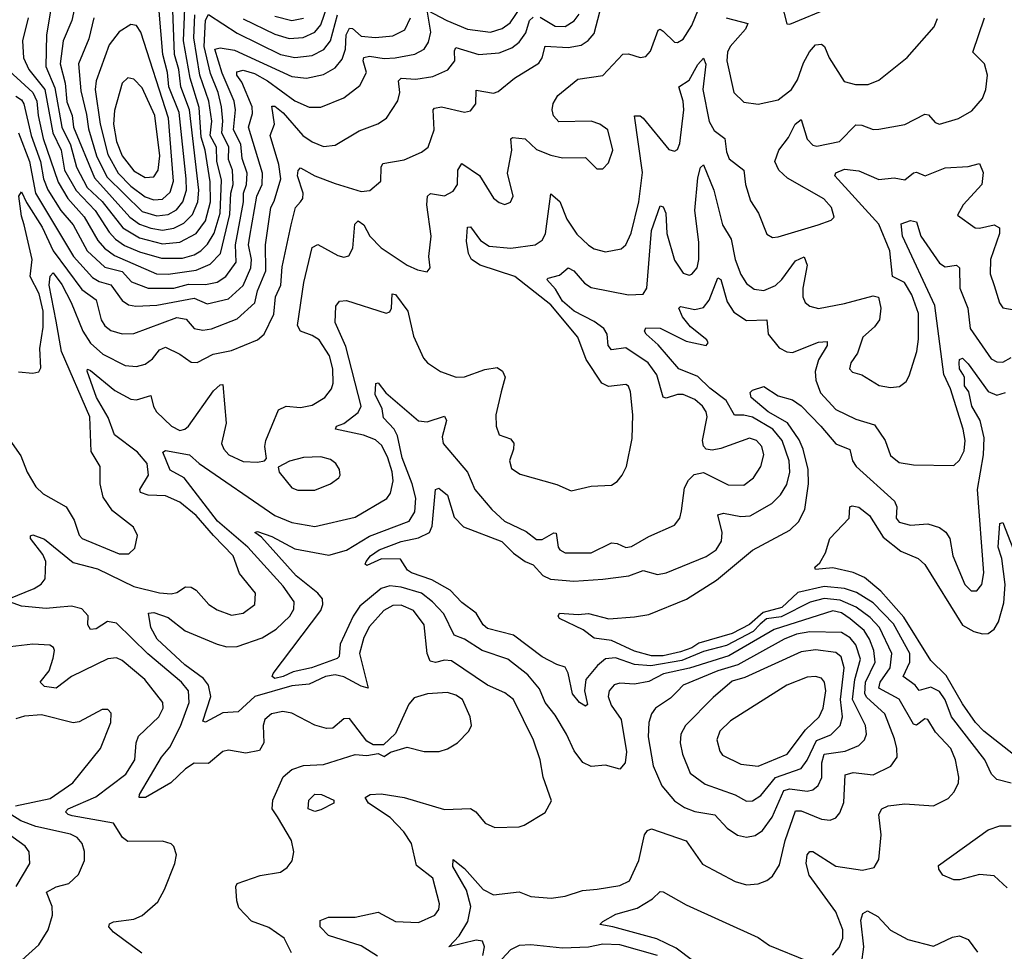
# Model space of a CAD drawing. Extents: x 1550320 to 1685906, y 509093 to 640511.
# Tile 453 of 532: x 1675829 to 1679251, y 584920 to 588158. Entities that reach past the tile are written whole.
import ezdxf

# ---------------------------------------------------------------- set-up
doc = ezdxf.new("R2010")
doc.units = 0

msp = doc.modelspace()

# ---------------------------------------------------------------- linework, layer by layer
at = {"layer": '0CON20XD'}
for points in [[(1676325, 587426.9), (1676365, 587433.2), (1676399.1, 587450.9), (1676428.9, 587481.1), (1676447.7, 587525), (1676451.7, 587565), (1676418.4, 587845), (1676389, 587925), (1676381.4, 587985), (1676367.1, 588037.1), (1676355.1, 588345.1)], [(1676605, 588160.8), (1676715, 588108), (1676765, 588092.1), (1676814.3, 588095.7), (1676854.2, 588115), (1676875, 588140), (1676925, 588286.7)], [(1675951.7, 588285), (1675922.5, 588105), (1675919.6, 587995), (1675951.3, 587921.3), (1675974.9, 587785), (1676005, 587723.3), (1676026.3, 587645), (1676063.7, 587575), (1676115.6, 587525.6), (1676186.8, 587435), (1676245, 587399.8), (1676325, 587378.5), (1676385.7, 587384.3), (1676442.3, 587415), (1676475, 587459.4), (1676491.8, 587525), (1676490.5, 587595), (1676473.2, 587705), (1676459.2, 587749.2), (1676452.9, 587852.9), (1676421.7, 587955), (1676398.3, 588085), (1676404.9, 588255.1)], [(1676032.2, 588257.8), (1676009.6, 588155), (1675980.2, 588085), (1675969, 588005), (1675987.1, 587937.1), (1675992.7, 587872.7), (1676011, 587825), (1676015.9, 587785), (1676088.5, 587608.5), (1676211.2, 587471.2), (1676245, 587447.7), (1676285, 587433.5), (1676325, 587426.9)], [(1676305, 587476.1), (1676345, 587481.4), (1676373.3, 587496.7), (1676396.3, 587525), (1676408.4, 587565), (1676407.9, 587605), (1676383, 587835), (1676347.3, 587925), (1676342.9, 587975), (1676326.7, 588036.7), (1676305.5, 588285)], [(1675825, 587764.7), (1675863.1, 587665), (1675884.2, 587555), (1676015.3, 587335.3), (1676082.3, 587262.3), (1676105, 587247.6), (1676146, 587236), (1676185, 587181.4), (1676207.4, 587167.4), (1676232.1, 587162.1), (1676305, 587165.2), (1676435, 587190.6), (1676480.5, 587170.5), (1676555, 587187.8), (1676605, 587234.2), (1676632.4, 587295), (1676634.6, 587325), (1676624.2, 587375), (1676628.1, 587405), (1676653.2, 587545), (1676671.2, 587585), (1676673.1, 587625), (1676623.4, 587785), (1676638.4, 587831.6), (1676637.1, 587855), (1676600.5, 587940.5), (1676583, 587965), (1676582.9, 587977.1), (1676605, 587983.1), (1676645, 587970.6), (1676690.2, 587945), (1676785, 587876.4), (1676835, 587853.6), (1676875, 587854), (1676955, 587885.9), (1677010.9, 587929.1), (1677034.2, 587975), (1677022.5, 588015), (1677025, 588026.2), (1677045, 588031.2), (1677095, 588023.1), (1677134.1, 588025.9), (1677201.9, 588038.1), (1677235, 588056), (1677249.9, 588080.1), (1677258, 588115), (1677245, 588190.8), (1677312.8, 588155), (1677385, 588125.2), (1677465.2, 588114.8), (1677505, 588127), (1677533, 588147), (1677585, 588223.7)], [(1675791.2, 586145), (1675879.2, 586180.8), (1675903.7, 586196.3), (1675916.8, 586215), (1675920, 586275), (1675909.2, 586299.2), (1675866.9, 586355), (1675866.2, 586363.8), (1675875, 586366.9), (1675915, 586352), (1676015, 586271.1), (1676099.3, 586249.3), (1676225, 586188.3), (1676314.7, 586165.3), (1676355, 586162.3), (1676375, 586167.5), (1676405, 586186.7), (1676425, 586185.6), (1676441.9, 586175), (1676485.6, 586125), (1676515, 586106.2), (1676565, 586088.2), (1676605, 586095.6), (1676645.7, 586125), (1676647.8, 586165), (1676592.5, 586232.5), (1676570.8, 586295), (1676502.9, 586365), (1676442.5, 586435), (1676385, 586481.1), (1676335, 586503.3), (1676275, 586504.8), (1676249.1, 586515), (1676246.7, 586525), (1676275.9, 586575), (1676272.1, 586615), (1676238, 586655), (1676157.8, 586715), (1676136.7, 586775), (1676095.4, 586845), (1676063.3, 586936.7), (1676065, 586943.3), (1676075, 586939.2), (1676159, 586869), (1676215, 586838.8), (1676235, 586836.4), (1676285, 586851.4), (1676293.7, 586813.7), (1676304.7, 586795), (1676356.9, 586745), (1676385, 586730.5), (1676403.1, 586735), (1676415, 586745.4), (1676502.1, 586867.9), (1676525, 586888.5), (1676535, 586890), (1676546.5, 586755), (1676530.5, 586685), (1676538.1, 586665), (1676555.4, 586645.4), (1676605, 586622.5), (1676655, 586620), (1676680, 586625), (1676686.7, 586633.3), (1676680.8, 586675), (1676684.3, 586695), (1676727.8, 586802.2), (1676755, 586814.6), (1676805, 586810), (1676845, 586818.5), (1676888.9, 586845), (1676912.3, 586875), (1676918, 586895), (1676916.7, 586945), (1676905, 586989.1), (1676869.3, 587045), (1676845, 587060.8), (1676804.8, 587074.8), (1676794.7, 587095), (1676816.3, 587245), (1676845, 587366.5), (1676865, 587376.2), (1676935, 587338.2), (1676955, 587332.9), (1676972.5, 587337.5), (1676986.4, 587363.6), (1676993, 587447), (1677005, 587459.1), (1677025, 587445.3), (1677045.9, 587405.9), (1677084.6, 587365), (1677175, 587304.6), (1677211.2, 587288.8), (1677245, 587282), (1677255.7, 587295), (1677251.1, 587335), (1677258.5, 587405), (1677243.9, 587515), (1677245.8, 587544.2), (1677256.2, 587553.8), (1677305, 587546), (1677335, 587561.5), (1677350.3, 587585), (1677351.9, 587635), (1677365, 587658.6), (1677426.8, 587616.8), (1677475, 587538), (1677495, 587522.5), (1677515, 587516.2), (1677535, 587523.3), (1677544, 587545), (1677523.6, 587625), (1677539.2, 587705), (1677535.7, 587744.3), (1677541.7, 587748.3), (1677585, 587744), (1677625, 587706.7), (1677675, 587686.9), (1677715, 587677.8), (1677795, 587678.8), (1677835, 587640), (1677855, 587640), (1677875, 587660), (1677890, 587705), (1677873.3, 587775), (1677845, 587794.6), (1677815, 587805.3), (1677702.7, 587802.7), (1677683.9, 587823.9), (1677679.1, 587845), (1677682.8, 587867.2), (1677699.5, 587895), (1677768.7, 587951.3), (1677855, 587964.5), (1677925, 588038.1), (1677945, 588039.5), (1677985, 588027.1), (1678005, 588030), (1678021.2, 588048.8), (1678048.2, 588121.8), (1678055, 588124.5), (1678065, 588117.7), (1678105, 588080), (1678115, 588078.5), (1678135, 588090), (1678165, 588138.2), (1678187.5, 588195)], [(1675795, 586696), (1675832.5, 586642.5), (1675854.8, 586584.8), (1675884.7, 586534.7), (1675910.5, 586510.5), (1675990, 586465), (1676018.2, 586418.2), (1676035, 586366), (1676045.6, 586355), (1676175, 586301.5), (1676208.5, 586301.5), (1676229.1, 586320.9), (1676237.8, 586365), (1676223.9, 586393.9), (1676150.8, 586450.8), (1676118.6, 586498.6), (1676108.5, 586545), (1676108.1, 586605), (1676077.1, 586657.1), (1676072.9, 586777.1), (1675973.7, 587005), (1675955, 587110.5), (1675931.8, 587235), (1675935, 587266.2), (1675945, 587278.5), (1675975, 587237.9), (1676007.5, 587175), (1676047.7, 587075), (1676075, 587033.3), (1676117.5, 586995), (1676195, 586955.8), (1676235, 586952.5), (1676265, 586960.7), (1676290.7, 586979.3), (1676315, 587010.8), (1676335, 587019.7), (1676385, 586995.3), (1676425, 586967.1), (1676445, 586966.9), (1676501.4, 586995), (1676565, 587008.6), (1676654.7, 587045.3), (1676678.5, 587065), (1676712.2, 587135), (1676718, 587195), (1676736, 587235), (1676741, 587299), (1676772, 587445), (1676787.8, 587505), (1676805, 587525.4), (1676813, 587537), (1676813.8, 587555), (1676794.5, 587615.5), (1676796.7, 587633.3), (1676805, 587643.1), (1676855, 587615.8), (1676925, 587589.1), (1677015, 587561.1), (1677046.2, 587563.8), (1677083.6, 587596.4), (1677084.6, 587645), (1677091.3, 587658.7), (1677165, 587670.6), (1677225, 587697.9), (1677248.5, 587715), (1677269.2, 587775), (1677265.3, 587844.7), (1677270, 587850), (1677295, 587854.8), (1677375, 587836.5), (1677395, 587841.1), (1677414.6, 587865), (1677415, 587913.1), (1677475, 587903.1), (1677491.9, 587908.1), (1677548.9, 587955), (1677633.2, 588006.8), (1677644.7, 588025), (1677655, 588066.4), (1677735, 588060.8), (1677780.1, 588069.9), (1677804.1, 588085.9), (1677825, 588110), (1677844.6, 588185.4)], [(1678475.8, 588215.8), (1678495, 588143.3), (1678505, 588142), (1678645, 588200.4)], [(1675764.1, 588005.9), (1675874.9, 587905), (1675888.1, 587875), (1675892.5, 587825), (1675910.1, 587745), (1675962.7, 587592.7), (1675996.1, 587536.1), (1676053, 587473), (1676100.4, 587390.4), (1676123.3, 587363.3), (1676158.3, 587338.3), (1676304.5, 587274.5), (1676345, 587273), (1676442.2, 587287.8), (1676491.3, 587308.7), (1676526.8, 587345), (1676559.6, 587480.4), (1676562.5, 587555), (1676571, 587585), (1676567.9, 587635), (1676555, 587672), (1676556.2, 587715), (1676531.8, 587765), (1676535.3, 587805.3), (1676530.5, 587855), (1676519, 587905), (1676491.5, 587971.5), (1676469.9, 588065), (1676474, 588156), (1676485, 588175.9), (1676585, 588111.6), (1676735, 588037), (1676785, 588026.5), (1676845, 588033.3), (1676885.4, 588054.6), (1676908.5, 588085), (1676933.3, 588175)], [(1675815, 587892), (1675835, 587879.6), (1675842.8, 587865), (1675869, 587755), (1675901.3, 587665), (1675911.9, 587605), (1675927, 587567), (1675972.1, 587495), (1676014.2, 587445), (1676062.9, 587355), (1676125, 587298), (1676185, 587283.2), (1676217.4, 587247.4), (1676275, 587224.6), (1676365, 587224.9), (1676415, 587238.8), (1676475, 587238.1), (1676514.9, 587245.1), (1676545.7, 587265), (1676580.8, 587315), (1676579.3, 587375), (1676588.2, 587425), (1676606.5, 587525), (1676606.5, 587555), (1676617.4, 587585), (1676619.1, 587625), (1676602, 587675), (1676596.9, 587725), (1676571.6, 587775), (1676579.2, 587845), (1676574.6, 587875), (1676532.4, 587972.4), (1676507.5, 588055), (1676525, 588060), (1676575, 588052.6), (1676775, 587960.8), (1676825.2, 587954.8), (1676885, 587967.3), (1676925, 587990.3), (1676949.7, 588020.3), (1676960.7, 588055), (1676962.9, 588105), (1676975, 588129.1), (1676985, 588127.7), (1677015, 588100.7), (1677065, 588096.6), (1677125, 588102), (1677166.8, 588123.2), (1677187, 588165)], [(1675825, 586934), (1675875, 586928.8), (1675895, 586933.8), (1675902.3, 586947.7), (1675898.9, 587015), (1675910.6, 587089.4), (1675909.9, 587145), (1675896, 587205), (1675865.5, 587265), (1675872.5, 587325), (1675844.5, 587445), (1675834.6, 587475), (1675825.3, 587544.7), (1675835, 587560), (1675852.3, 587522.3), (1675907.4, 587437.3), (1675944.7, 587355), (1676045, 587220.2), (1676095, 587184.1), (1676111.9, 587115), (1676124.2, 587094.2), (1676145, 587078.1), (1676185, 587066.2), (1676225, 587067.4), (1676375, 587122.5), (1676407.4, 587117.4), (1676435, 587084.1), (1676465, 587078.4), (1676495, 587084), (1676585, 587118), (1676646.4, 587173.6), (1676655.7, 587215), (1676683.7, 587285), (1676682.6, 587375), (1676701.9, 587505), (1676712.6, 587527.4), (1676736.4, 587605), (1676729.7, 587655), (1676699.5, 587755), (1676713.8, 587795), (1676705, 587857.8), (1676715, 587857.3), (1676745, 587834.8), (1676813, 587755), (1676845, 587733.1), (1676885, 587716.8), (1676925, 587722.1), (1677008.5, 587771.5), (1677073.5, 587796.5), (1677103.9, 587816.1), (1677143.5, 587876.5), (1677149.4, 587905), (1677145.4, 587945), (1677154.4, 587955), (1677205, 587951), (1677265, 587960), (1677316.3, 587983.7), (1677340.6, 588015), (1677339.8, 588050.2), (1677345, 588060.9), (1677425, 588036.7), (1677495, 588042.7), (1677539.5, 588060.5), (1677565, 588080.3), (1677587.5, 588112.5), (1677601.1, 588155), (1677613.5, 588166.5)], [(1675857.7, 588165), (1675838.7, 588085), (1675841.6, 588025), (1675860.8, 587985), (1675916.1, 587915), (1675943.9, 587765), (1675972.4, 587705), (1675984.8, 587634.8), (1676025, 587564.5), (1676090.8, 587495), (1676139.2, 587419.2), (1676161.6, 587395), (1676193.3, 587373.3), (1676245, 587350.9), (1676321.4, 587328.6), (1676395, 587329.3), (1676435, 587341), (1676458.6, 587355), (1676481.7, 587378.3), (1676505, 587416.2), (1676525.3, 587485), (1676529.7, 587599.7), (1676513.7, 587666.3), (1676513.1, 587715), (1676491.1, 587755), (1676496.4, 587805), (1676486.3, 587875), (1676454.9, 587965), (1676434.2, 588095), (1676437.9, 588175)], [(1676086.1, 588163.9), (1676068.7, 588091.3), (1676033, 588005), (1676041, 587911), (1676061.2, 587828.8), (1676068.2, 587778.2), (1676095.2, 587685.2), (1676132.1, 587612.1), (1676255, 587490.8), (1676305, 587476.1)], [(1677072.7, 584902.7), (1677015, 584938.9), (1676902.5, 584975), (1676872.9, 585005), (1676872.9, 585027.1), (1676901.5, 585038.5), (1676995, 585038.9), (1677075, 585055.6), (1677135, 585022.9), (1677215, 585019.4), (1677272, 585045), (1677285.8, 585065), (1677287.8, 585085), (1677265, 585174.2), (1677208.3, 585218.3), (1677190, 585295), (1677163.3, 585335), (1677116.7, 585385), (1677040.6, 585435), (1677030, 585455), (1677046.7, 585465), (1677085, 585466.7), (1677165, 585454.7), (1677305, 585412.9), (1677395, 585416.7), (1677414.6, 585404.6), (1677446, 585365), (1677480.6, 585350.6), (1677565, 585352.5), (1677581.7, 585358.3), (1677655, 585402.5), (1677677.3, 585442.7), (1677648.2, 585525), (1677637.1, 585585), (1677615, 585654.2), (1677545, 585795.4), (1677515, 585817.7), (1677455, 585845.3), (1677329.3, 585929.3), (1677305, 585931.6), (1677273.9, 585923.9), (1677255, 585928.7), (1677245.2, 585955), (1677234.2, 586055), (1677197.3, 586105), (1677155, 586123.5), (1677125, 586121.7), (1677094.7, 586105), (1677045, 586048.9), (1677025, 586011.1), (1677010.3, 585955), (1677040, 585835), (1677015, 585841), (1676955, 585874.4), (1676925, 585881.3), (1676891.5, 585875), (1676835, 585848.7), (1676775, 585842.3), (1676646.4, 585805), (1676587.7, 585752.3), (1676535, 585748.3), (1676475, 585716.2), (1676465, 585720), (1676492.9, 585805), (1676485.2, 585845), (1676467.6, 585867.6), (1676402.2, 585915), (1676306.6, 586005), (1676284.4, 586045), (1676276.7, 586095), (1676295, 586097.7), (1676345, 586080.3), (1676403.4, 586033.4), (1676515, 585987.1), (1676548.6, 585978.6), (1676585, 585979.3), (1676671, 586009), (1676720.1, 586039.9), (1676767.8, 586085), (1676781.5, 586108.5), (1676782.2, 586135), (1676745, 586188.7), (1676622.2, 586325), (1676515.9, 586415), (1676400, 586565), (1676352.3, 586592.3), (1676326, 586655), (1676335, 586660.6), (1676419.2, 586645), (1676452, 586615), (1676715, 586434.3), (1676775, 586410), (1676855, 586396.3), (1676995, 586428.8), (1677105, 586493.6), (1677117.6, 586512.4), (1677126.3, 586555), (1677123.1, 586586.9), (1677107.9, 586635), (1677087.5, 586677.5), (1677065, 586697.5), (1677023.8, 586713.8), (1676926.2, 586735), (1676930, 586745), (1676955, 586754.5), (1677005, 586792.7), (1677015.2, 586815), (1676961.7, 587021.7), (1676925.3, 587105), (1676927.6, 587162.4), (1676939.8, 587180.2), (1676965, 587181.8), (1677102.4, 587137.6), (1677115, 587142.9), (1677120.9, 587155), (1677123.8, 587205), (1677135, 587202.5), (1677177.5, 587145), (1677197.8, 587057.8), (1677231.7, 586981.7), (1677245.8, 586965), (1677290.8, 586935), (1677345.3, 586915.3), (1677375, 586916.9), (1677445, 586942.5), (1677488.5, 586948.5), (1677506.7, 586936.7), (1677516.4, 586915), (1677502.3, 586865), (1677483.8, 586785), (1677484.5, 586745), (1677494.6, 586714.6), (1677535, 586700.6), (1677546.1, 586686.1), (1677545.5, 586665), (1677530.5, 586625), (1677537.8, 586597.8), (1677568.6, 586578.6), (1677695, 586542.9), (1677745, 586520.8), (1677815, 586536.9), (1677885, 586540.6), (1677905, 586552.5), (1677922.9, 586575), (1677938.1, 586605), (1677957.6, 586702.4), (1677959.5, 586785), (1677951.9, 586865), (1677945, 586883.8), (1677935, 586890), (1677875, 586882.7), (1677852.2, 586895), (1677796.9, 586976.9), (1677768.2, 587055), (1677675, 587167), (1677549.7, 587265), (1677429.6, 587305), (1677398.4, 587325), (1677388.1, 587345), (1677381.7, 587388.3), (1677385, 587437.1), (1677395, 587438.1), (1677430, 587390), (1677460.8, 587370.8), (1677535.6, 587364.4), (1677620.8, 587375), (1677645, 587391.8), (1677656.2, 587413.8), (1677675, 587552.5), (1677706.3, 587526.3), (1677730.5, 587465), (1677765, 587412.3), (1677805, 587374.5), (1677825, 587361.1), (1677865, 587351.5), (1677918.7, 587361.3), (1677935, 587375.8), (1677953.5, 587416.5), (1677981, 587525), (1677992.9, 587627.1), (1677965.9, 587824.1), (1677985, 587824.4), (1677995, 587815.5), (1678085, 587707.3), (1678105, 587701.5), (1678115, 587707.1), (1678122.6, 587727.4), (1678136.7, 587845), (1678134.8, 587875), (1678119.6, 587925), (1678155, 587947.8), (1678185, 588002.5), (1678205, 588024.3), (1678213.7, 588003.6), (1678202.9, 587915), (1678225, 587804.4), (1678242.7, 587772.7), (1678279.6, 587745), (1678285, 587698.8), (1678295, 587674.4), (1678345.4, 587635.4), (1678350.7, 587585), (1678368.3, 587528.3), (1678396.5, 587485), (1678425, 587412), (1678445, 587400.6), (1678465, 587403.5), (1678604, 587445), (1678649.1, 587460.9), (1678658.8, 587471.2), (1678650.5, 587505), (1678623.6, 587535), (1678497.2, 587607.2), (1678466.6, 587635), (1678453.4, 587665), (1678466.6, 587705), (1678501.2, 587748.8), (1678523.3, 587795), (1678545, 587811.4), (1678565, 587743.3), (1678585, 587721.8), (1678598.9, 587718.9), (1678677.5, 587735), (1678735, 587792.5), (1678755, 587791.8), (1678795, 587776.2), (1678815, 587777.1), (1678905, 587793.3), (1678975, 587829.6), (1678987, 587827), (1679010.5, 587800.5), (1679025, 587795.4), (1679091.2, 587815), (1679138.3, 587841.7), (1679175, 587884), (1679186.9, 587915), (1679191.9, 587965), (1679181.4, 588005), (1679141.8, 588045), (1679181.5, 588165)], [(1676715, 588170.6), (1676775, 588155.2), (1676815, 588163.1)], [(1677637.1, 588167.1), (1677689.2, 588135), (1677725, 588134.3), (1677756, 588154), (1677772.8, 588177.2)], [(1678283.6, 588165), (1678359.1, 588145), (1678351.4, 588125), (1678298.3, 588065), (1678288.3, 588045), (1678285.9, 588015), (1678310.6, 587905), (1678345, 587871.9), (1678395.4, 587864.6), (1678465, 587879.5), (1678510.8, 587915), (1678531.4, 587948.6), (1678552.2, 588007.8), (1678573.5, 588046.5), (1678595, 588070.9), (1678615, 588072.5), (1678626, 588065), (1678642, 588025), (1678693.6, 587943.6), (1678733, 587933), (1678777.8, 587932.2), (1678815, 587948.1), (1678912.9, 588027.1), (1679007, 588133), (1679018.3, 588161.7)], [(1676295, 587531.4), (1676325, 587534.5), (1676351.8, 587558.2), (1676363.6, 587596.4), (1676346.2, 587816.2), (1676249.7, 588115), (1676235, 588138.1), (1676215, 588141.5), (1676174, 588116), (1676139.2, 588070.8), (1676094.9, 587945.1), (1676091.1, 587915), (1676108.4, 587795), (1676135, 587689.4), (1676171.4, 587625), (1676215, 587579.9), (1676265, 587542.3), (1676295, 587531.4)], [(1676265, 587609), (1676295, 587611.8), (1676309.5, 587635), (1676315.4, 587684.6), (1676298.6, 587825), (1676255, 587921.3), (1676225, 587951.8), (1676205, 587955.5), (1676185, 587937.5), (1676158.2, 587841.8), (1676155.1, 587795), (1676165.4, 587735), (1676184.9, 587684.9), (1676225, 587632.7), (1676265, 587609)], [(1677438.2, 584905), (1677443.8, 584935), (1677437.1, 584955), (1677415, 584959.1), (1677320, 584935), (1677356, 584974), (1677386.7, 585023.3), (1677396.6, 585075), (1677382, 585132), (1677334.2, 585215), (1677335, 585239.2), (1677375, 585207.5), (1677439.2, 585135), (1677475, 585115.8), (1677565, 585126.2), (1677605, 585110.5), (1677675.4, 585104.6), (1677725, 585111.5), (1677785, 585130.8), (1677835.3, 585135.3), (1677915, 585148), (1677947.8, 585165), (1677980.3, 585235), (1678000, 585325), (1678010.5, 585339.5), (1678025, 585345.5), (1678145, 585303.6), (1678202.2, 585222.2), (1678315, 585162.2), (1678355, 585150.6), (1678395, 585154.4), (1678425, 585165.7), (1678445, 585180.8), (1678469.4, 585220.6), (1678489.6, 585305), (1678525, 585408.2), (1678545, 585407.9), (1678615, 585378.8), (1678645, 585375.4), (1678665, 585383.3), (1678678.8, 585401.2), (1678692.4, 585437.6), (1678697.2, 585532.8), (1678725, 585541), (1678795, 585533.5), (1678856.2, 585563.8), (1678878.2, 585595), (1678877.6, 585625), (1678868.5, 585658.5), (1678835.6, 585745), (1678772.3, 585802.3), (1678766.2, 585815), (1678767.9, 585855), (1678802.4, 585925), (1678797.6, 585965), (1678782.4, 586005), (1678763.2, 586035), (1678714.4, 586075), (1678685, 586096.1), (1678655, 586103.3), (1678451.2, 586038.8), (1678293.5, 585946.5), (1678156.5, 585903.5), (1678066, 585884), (1678015, 585857.6), (1677965, 585848.3), (1677915, 585851.8), (1677895, 585846.2), (1677877.7, 585825), (1677874.2, 585805), (1677884.2, 585775), (1677919.5, 585725), (1677937.2, 585612.8), (1677933.1, 585575), (1677915, 585553.3), (1677865, 585566.7), (1677815, 585562.2), (1677786, 585576), (1677756.1, 585616.1), (1677729.6, 585675), (1677690.3, 585740.3), (1677655.3, 585785), (1677635, 585831.8), (1677595, 585880.9), (1677525, 585935.8), (1677435.8, 585965.8), (1677375, 586004.3), (1677339.1, 586019.1), (1677303.2, 586093.2), (1677263.9, 586135), (1677225, 586164.3), (1677154.1, 586185.9), (1677115, 586190), (1677085, 586181.4), (1677010.8, 586119.2), (1676987.5, 586085), (1676942.3, 585987.7), (1676938.9, 585945), (1676932.6, 585937.4), (1676842.7, 585905), (1676778.7, 585891.3), (1676745, 585874.6), (1676715, 585868.6), (1676706, 585875), (1676710, 585885), (1676875.1, 586104.9), (1676882.4, 586125), (1676880.7, 586145), (1676865.3, 586165), (1676789.7, 586225), (1676668.9, 586358.9), (1676646, 586375), (1676655, 586379.1), (1676705, 586361.9), (1676785, 586318.5), (1676902.7, 586297.3), (1676965, 586313.7), (1677045, 586362.6), (1677182.3, 586415), (1677202.4, 586447.6), (1677205.2, 586495), (1677193.1, 586545), (1677158.3, 586635), (1677142, 586712), (1677129.8, 586735), (1677093.7, 586773.7), (1677088.3, 586805), (1677063.7, 586855), (1677066.4, 586893.6), (1677075, 586895.6), (1677100.9, 586860.9), (1677215, 586763.3), (1677245, 586760.2), (1677305, 586780), (1677311.8, 586765), (1677297.6, 586707.6), (1677300, 586685), (1677384.7, 586584.7), (1677411.1, 586525), (1677469.6, 586455), (1677513.5, 586415), (1677589.2, 586379.1), (1677625, 586350.7), (1677645, 586351.3), (1677685, 586374.6), (1677693.4, 586373.4), (1677699.6, 586325), (1677705.6, 586315), (1677725, 586304.6), (1677815, 586304.8), (1677885, 586339.6), (1677905, 586337.5), (1677935, 586323.4), (1677955, 586326.6), (1678015, 586362), (1678105, 586401.4), (1678122.9, 586425), (1678128.8, 586451.2), (1678139.6, 586530.4), (1678153, 586557), (1678172.6, 586577.4), (1678205, 586584.5), (1678291.2, 586541.2), (1678345, 586540.6), (1678379.2, 586565), (1678404.6, 586605), (1678414.6, 586645), (1678408.2, 586675), (1678389.5, 586695), (1678365, 586704), (1678265, 586667.2), (1678235, 586661.2), (1678215, 586665.6), (1678205.4, 586675.4), (1678202.3, 586695), (1678217.7, 586777.7), (1678214.7, 586795), (1678201.8, 586815), (1678175, 586837.6), (1678135, 586854.7), (1678115, 586855.2), (1678075, 586842.9), (1678065, 586846.4), (1678043.4, 586923.4), (1678013.2, 586965), (1677935, 587017.5), (1677885, 587010.6), (1677873.6, 587025), (1677870.2, 587065), (1677858.9, 587085), (1677825, 587109.5), (1677755.2, 587145), (1677715, 587179.4), (1677690.8, 587220.8), (1677660.6, 587255), (1677665, 587260), (1677705, 587270.4), (1677735, 587295.5), (1677754.5, 587285), (1677791.7, 587241.7), (1677815, 587226.9), (1677945, 587201.1), (1677995.8, 587204.2), (1678007.8, 587225), (1678024.5, 587425), (1678055, 587510.6), (1678065, 587508.1), (1678074.1, 587485), (1678077.8, 587415), (1678105, 587322.2), (1678135, 587277.5), (1678155, 587270), (1678165, 587273.5), (1678182.7, 587295), (1678189.4, 587325), (1678189, 587385), (1678175.4, 587495), (1678185, 587608), (1678195, 587644), (1678205, 587654), (1678241.1, 587565), (1678271.6, 587445), (1678301.3, 587395), (1678314.8, 587325), (1678335, 587271.9), (1678355, 587240.5), (1678381.4, 587221.4), (1678415, 587216.8), (1678455, 587234.2), (1678477.9, 587255), (1678525, 587320), (1678555, 587333.3), (1678565.2, 587305), (1678550.2, 587225), (1678550.4, 587195), (1678558.1, 587175), (1678575, 587161.9), (1678605, 587154.5), (1678695, 587171.2), (1678795, 587198.5), (1678813.4, 587193.4), (1678822, 587155), (1678816.8, 587115), (1678799.4, 587090.6), (1678758.9, 587055), (1678740.9, 586999.1), (1678717.8, 586965), (1678712.2, 586945), (1678722.6, 586932.6), (1678755, 586923.1), (1678816.1, 586886.1), (1678855, 586880), (1678886.9, 586883.1), (1678909.6, 586900.4), (1678919.8, 586920.2), (1678946.2, 587005), (1678952.8, 587047.2), (1678952.7, 587137.3), (1678928.9, 587201.1), (1678903.6, 587245), (1678861.9, 587265), (1678852.6, 587355), (1678815, 587447.1), (1678662.2, 587615), (1678664.7, 587625.3), (1678695, 587638.2), (1678745, 587632.7), (1678815, 587602.7), (1678868.4, 587608.4), (1678905, 587601.9), (1678935, 587625.5), (1678945, 587627.5), (1678975.4, 587615.4), (1679045, 587643.2), (1679125, 587647.5), (1679165, 587658.6), (1679176.7, 587626.7), (1679172.4, 587585), (1679107.7, 587515), (1679088, 587478), (1679148.8, 587435), (1679165, 587433.3), (1679215, 587445.3), (1679233.6, 587435), (1679234.1, 587415), (1679202.3, 587325), (1679201.5, 587275), (1679215.8, 587234.2), (1679233.5, 587173.5), (1679245, 587156.9), (1679285, 587149.5)], [(1678653.3, 584906.7), (1678677, 584933), (1678689.8, 584965), (1678689.6, 584995), (1678665, 585057.1), (1678572.2, 585185), (1678562.2, 585225), (1678565, 585255.7), (1678575, 585266.5), (1678585, 585266.2), (1678665, 585215.7), (1678758.2, 585201.8), (1678798.9, 585211.1), (1678815, 585238.8), (1678823.2, 585325), (1678814.6, 585395.4), (1678825.4, 585414.6), (1678846.7, 585425), (1678905, 585432.3), (1679005, 585425.4), (1679055, 585450.4), (1679076.2, 585473.8), (1679091.8, 585505), (1679092.9, 585525), (1679080.5, 585585), (1679065.1, 585625.1), (1679011.2, 585681.2), (1678985, 585725.5), (1678975, 585727.3), (1678945, 585705.3), (1678935, 585708.8), (1678885, 585796.3), (1678815, 585834.1), (1678819.2, 585855), (1678854.3, 585905), (1678860.3, 585955), (1678817, 586045), (1678785, 586079.7), (1678736.2, 586116.2), (1678680.7, 586140.7), (1678625, 586146.3), (1678576.4, 586133.6), (1678475, 586082.1), (1678424.4, 586075), (1678402.7, 586057.3), (1678378, 586032), (1678285, 585982.5), (1678205, 585961.6), (1678129.5, 585930.5), (1678022.1, 585912.1), (1677965, 585916.6), (1677899.6, 585940.4), (1677865, 585936.7), (1677836.6, 585913.4), (1677796.7, 585865), (1677791.2, 585825), (1677802.3, 585777.7), (1677795, 585771.5), (1677774.5, 585784.5), (1677750, 585815), (1677735, 585886.7), (1677725, 585908), (1677695, 585916.9), (1677645, 585943.9), (1677545, 586019.1), (1677455, 586041.6), (1677439.6, 586055), (1677415, 586094.6), (1677365, 586132.5), (1677325, 586174.7), (1677261, 586211), (1677190.4, 586235), (1677177.1, 586245), (1677152.7, 586282.7), (1677085.8, 586284.2), (1677035, 586261.4), (1677030, 586265), (1677032.7, 586275), (1677048.5, 586295), (1677078.5, 586315), (1677155, 586343.8), (1677215, 586356.8), (1677252.8, 586375), (1677262.2, 586397.8), (1677273.3, 586525), (1677285, 586529.2), (1677315, 586505.3), (1677338.8, 586428.8), (1677370.7, 586395), (1677504.7, 586344.7), (1677545, 586304.1), (1677585, 586274.8), (1677612.7, 586262.7), (1677646.5, 586226.5), (1677673.8, 586213.8), (1677755, 586206.4), (1677855, 586213.7), (1677945.3, 586224.7), (1677995, 586243.4), (1678045, 586229.1), (1678075, 586235.8), (1678215, 586292.3), (1678248.7, 586315), (1678267.4, 586345), (1678270.5, 586375), (1678255, 586436.9), (1678275, 586443.3), (1678335, 586431.7), (1678367, 586433), (1678443.2, 586476.8), (1678473, 586507), (1678495, 586541.9), (1678504.8, 586585), (1678503.4, 586625), (1678479.1, 586695), (1678446.4, 586735), (1678375, 586776), (1678345, 586783.5), (1678313, 586783), (1678284.2, 586834.2), (1678227.1, 586877.1), (1678185, 586918.1), (1678120, 586945), (1678047.9, 587027.9), (1678006.5, 587065), (1678000.5, 587075), (1678005, 587086.7), (1678055, 587085.8), (1678145, 587040.5), (1678215, 587025.8), (1678221.9, 587035), (1678217.3, 587045), (1678160.4, 587090.4), (1678132.6, 587125), (1678119.4, 587155), (1678125, 587161.4), (1678175, 587150.8), (1678205, 587157.1), (1678225, 587182.7), (1678255, 587260.8), (1678265, 587254.4), (1678287.7, 587177.7), (1678311.2, 587141.2), (1678355, 587112), (1678425.3, 587115.3), (1678430, 587065), (1678467.8, 587017.8), (1678495, 587003.5), (1678515, 587001.4), (1678605, 587036.7), (1678635, 587040), (1678634.6, 587025), (1678604.5, 586975.5), (1678593, 586935), (1678595.2, 586905), (1678611.3, 586861.3), (1678665, 586803.4), (1678735, 586769.2), (1678799.5, 586749.5), (1678836.5, 586695), (1678855, 586642.9), (1678885, 586618.9), (1678935, 586610.4), (1679075, 586608.1), (1679095, 586627.1), (1679110.6, 586659.4), (1679114.3, 586695), (1679108, 586735), (1679063.5, 586875), (1679040.5, 586925), (1679009.7, 587165), (1678896.5, 587405), (1678892.1, 587447.9), (1678925, 587460.5), (1678945, 587455.7), (1678961.1, 587405), (1679025, 587311.4), (1679045, 587298.8), (1679084.6, 587304.6), (1679094.5, 587295), (1679096.4, 587225), (1679123.6, 587155), (1679131.6, 587085), (1679205, 586978.8), (1679225, 586968.9), (1679245, 586967.8), (1679275, 586983.5)], [(1679275, 585504.5), (1679225, 585517.5), (1679205.8, 585535.8), (1679182.5, 585585), (1679067.3, 585735), (1679045, 585794), (1679025, 585823.3), (1678995, 585838.1), (1678955, 585825.8), (1678940.6, 585845), (1678899.7, 585875), (1678922.3, 585925), (1678921.9, 585955), (1678865, 586058.1), (1678795, 586131.5), (1678737, 586167), (1678695, 586181.1), (1678625, 586187.9), (1678532.8, 586167.2), (1678476.9, 586115), (1678412.6, 586097.4), (1678365, 586056.2), (1678305, 586024.3), (1678189.6, 585990.4), (1678165, 585974.1), (1678125, 585960.4), (1678065, 585946.7), (1678025, 585947.2), (1677965, 585962.5), (1677885, 586000.5), (1677825, 586008.6), (1677787.1, 586037.1), (1677705, 586076.2), (1677700, 586085), (1677705, 586095.6), (1677769.5, 586090.5), (1677805, 586093.8), (1677875.7, 586075.7), (1677965, 586082.2), (1678015, 586090.6), (1678146.7, 586143.3), (1678250.4, 586209.6), (1678375, 586314.4), (1678505, 586383.5), (1678535, 586412.5), (1678557.5, 586455), (1678569.7, 586545), (1678569.1, 586595), (1678552, 586665), (1678537.3, 586697.3), (1678496.6, 586756.6), (1678430, 586795), (1678370.8, 586845), (1678367.5, 586862.5), (1678375, 586870), (1678415, 586883.3), (1678465, 586851.1), (1678515, 586836.1), (1678545, 586815.8), (1678612.9, 586745), (1678665, 586683.8), (1678714.3, 586664.3), (1678723.3, 586625), (1678735.9, 586605), (1678869.1, 586485), (1678876.9, 586465), (1678874.7, 586425), (1678885, 586411.2), (1678925, 586401.2), (1678985, 586406.2), (1679025, 586392.9), (1679047.2, 586377.2), (1679060.9, 586355), (1679072, 586295), (1679113.1, 586195), (1679135, 586172.5), (1679155, 586173.1), (1679172.5, 586195), (1679179.4, 586235), (1679157.6, 586525), (1679177.9, 586645), (1679180.8, 586705), (1679167.3, 586765), (1679138.3, 586815), (1679127.9, 586865), (1679112.7, 586885), (1679112, 586915), (1679106, 586926), (1679095.3, 586945), (1679094.3, 586965.7), (1679095, 586976.7), (1679105, 586981.1), (1679125, 586962.1), (1679195, 586865.3), (1679225, 586852.7), (1679255, 586862.5)], [(1676855, 586522.7), (1676908.8, 586545), (1676937.5, 586565), (1676942.5, 586575), (1676940, 586595), (1676927.5, 586615), (1676909.3, 586629.3), (1676875, 586638.9), (1676815, 586636.2), (1676766.7, 586623.3), (1676727.5, 586602.5), (1676730, 586585), (1676775, 586531.1), (1676795, 586522.9), (1676855, 586522.7)], [(1679305, 585586.6), (1679180, 585685), (1679151, 585715), (1679105, 585780.2), (1679048.5, 585878.5), (1678995, 585930.9), (1678901.4, 586081.4), (1678821.4, 586171.4), (1678765, 586218.7), (1678725, 586236.9), (1678655, 586253.3), (1678595, 586247.5), (1678592.5, 586255), (1678610, 586270), (1678628.8, 586305), (1678644.2, 586355), (1678712, 586425), (1678713.3, 586465), (1678721.4, 586468.6), (1678745, 586463.6), (1678782.3, 586435), (1678829.4, 586359.4), (1678890.5, 586310.5), (1678951.1, 586285), (1678975, 586264.6), (1679105, 586053.7), (1679145, 586031.4), (1679175, 586023.1), (1679195, 586024.7), (1679215, 586040), (1679231, 586065), (1679249.1, 586130.9), (1679254.2, 586195), (1679242, 586285), (1679229, 586325), (1679235, 586406.7), (1679245, 586410), (1679325.1, 586205.1)], [(1676773.1, 584915), (1676747.8, 584965), (1676695, 585002.5), (1676634.7, 585024.7), (1676590.9, 585070.9), (1676583.1, 585095), (1676580.5, 585145), (1676585, 585155.5), (1676665, 585183.6), (1676735, 585194.4), (1676758.9, 585211.1), (1676775.4, 585234.6), (1676781.1, 585265), (1676773.8, 585305), (1676725, 585387.1), (1676706.7, 585415), (1676708.8, 585445), (1676744.3, 585525.7), (1676775, 585552.2), (1676815, 585566.1), (1676885, 585569.2), (1676995, 585604.3), (1677035, 585600), (1677075, 585607.5), (1677095, 585597.5), (1677117.5, 585612.5), (1677175, 585629.2), (1677235, 585614.5), (1677286.1, 585613.9), (1677315, 585623.5), (1677350, 585645), (1677389.4, 585685), (1677399.5, 585705), (1677394.6, 585735), (1677367.5, 585795), (1677345, 585810.7), (1677315, 585819.3), (1677245.5, 585814.5), (1677199.7, 585800.3), (1677180.7, 585779.3), (1677135, 585676.7), (1677093, 585637), (1677057, 585637), (1677035, 585650), (1676975, 585728.8), (1676955, 585728), (1676917.5, 585695), (1676895, 585694.3), (1676855, 585705.5), (1676775, 585747.3), (1676743.1, 585753.1), (1676704.3, 585745), (1676681.1, 585725), (1676675.4, 585705), (1676677.3, 585645), (1676662.2, 585617.8), (1676615, 585609.1), (1676555, 585618.9), (1676535, 585614.4), (1676485, 585572.2), (1676435, 585573.3), (1676405, 585553.8), (1676354.5, 585505.5), (1676265.7, 585455), (1676244.5, 585454.5), (1676245.6, 585465), (1676321.9, 585595), (1676350.3, 585629.7), (1676387.5, 585702.5), (1676418.3, 585785), (1676415.2, 585825), (1676391.1, 585855), (1676273.6, 585953.6), (1676165, 586060.6), (1676134, 586066), (1676095, 586041.1), (1676075, 586037.9), (1676065.4, 586055), (1676066.4, 586086.4), (1676045, 586110), (1676009.4, 586119.4), (1675956.2, 586115), (1675921.3, 586111.3), (1675835, 586119.1), (1675793.8, 586135)], [(1678355, 585316.6), (1678385, 585321.8), (1678410.1, 585339.9), (1678444.1, 585385.9), (1678485, 585478.5), (1678505, 585484.1), (1678565, 585476.1), (1678585, 585481.2), (1678604.1, 585495.9), (1678616.2, 585523.8), (1678616, 585575), (1678625.1, 585604.9), (1678697.8, 585615), (1678744.8, 585635.2), (1678765.3, 585655), (1678771.6, 585675), (1678768.7, 585705), (1678723.3, 585795), (1678731.3, 585865), (1678751, 585935), (1678735.2, 585985), (1678715, 586009), (1678685, 586027.5), (1678575, 586030), (1678528.1, 586021.9), (1678485.3, 586005), (1678324.1, 585915.9), (1678255.1, 585894.9), (1678135, 585845.3), (1678113.3, 585823.3), (1678090.6, 585799.4), (1678038.2, 585765), (1678024.1, 585745), (1678014.8, 585715), (1678013.1, 585665), (1678030, 585565), (1678060.8, 585495), (1678105, 585443.1), (1678139.3, 585419.3), (1678175, 585405.3), (1678244.5, 585394.5), (1678288, 585348), (1678323.9, 585323.9), (1678355, 585316.6)], [(1676252.9, 584912.9), (1676155, 584986.1), (1676139.1, 585005), (1676141.4, 585015), (1676155, 585022.7), (1676225, 585031.2), (1676255, 585044.6), (1676308.3, 585091.7), (1676332, 585135), (1676368, 585225), (1676374, 585255), (1676364.2, 585284.2), (1676355, 585293.8), (1676325, 585302.5), (1676205, 585301.3), (1676186.1, 585315), (1676155, 585365.3), (1676011, 585391), (1675996.7, 585395), (1675988.4, 585405), (1675996.7, 585415), (1676093.3, 585456.7), (1676198.2, 585535), (1676229.2, 585585), (1676233.3, 585645), (1676242.1, 585667.9), (1676312.7, 585735), (1676327.7, 585765), (1676326.5, 585785), (1676264.2, 585864.2), (1676185, 585930.4), (1676165, 585939.6), (1676135, 585936.7), (1676008.9, 585875), (1675955.6, 585835), (1675915, 585840.3), (1675899.6, 585855), (1675931.1, 585895), (1675945, 585939.2), (1675949.6, 585965), (1675945.9, 585975.9), (1675933.9, 585983.9), (1675875, 585987.4), (1675755, 585973.3)], [(1678355, 585441.8), (1678375, 585442.7), (1678405, 585461.2), (1678455.8, 585524.2), (1678544.3, 585555.7), (1678565, 585584.1), (1678597.9, 585652.1), (1678648.1, 585671.9), (1678680, 585705), (1678688.4, 585735), (1678681.4, 585795), (1678694.5, 585905), (1678683.5, 585943.5), (1678665, 585958), (1678595, 585967.5), (1678545, 585961), (1678348.8, 585871.2), (1678305, 585858.4), (1678238.4, 585801.6), (1678143.1, 585705), (1678126.8, 585675), (1678124.7, 585645), (1678132.7, 585605), (1678158.9, 585538.9), (1678211, 585501), (1678315, 585463.4), (1678355, 585441.8)], [(1678395, 585562.9), (1678496.5, 585605), (1678560.1, 585689.9), (1678607.6, 585735), (1678621, 585765), (1678630.7, 585825), (1678625.2, 585855.2), (1678615, 585868.9), (1678595, 585874.7), (1678565, 585872.3), (1678495, 585845.3), (1678298.7, 585721.3), (1678261.5, 585685), (1678251.3, 585655), (1678262.3, 585615), (1678271.8, 585601.8), (1678335, 585570.8), (1678395, 585562.9)], [(1675814.1, 585425.9), (1675935, 585450.4), (1676013.4, 585505), (1676109.2, 585625), (1676145.4, 585715), (1676147.1, 585747.1), (1676135, 585760), (1676115, 585760), (1676035, 585717.8), (1676015, 585713.5), (1675905, 585741.6), (1675845, 585737.1), (1675815, 585728.3)], [(1676855, 585406.2), (1676831.2, 585415), (1676834.2, 585445), (1676855, 585465.5), (1676877.5, 585465), (1676920, 585445), (1676920, 585435), (1676875, 585411.2), (1676855, 585406.2)], [(1675695, 584762.2), (1675895, 584941.8), (1675927.7, 584995), (1675943.2, 585045), (1675941.4, 585075), (1675922.2, 585125), (1675955, 585143.4), (1675999.2, 585155), (1676033.6, 585186.4), (1676053.6, 585235), (1676053.7, 585266.3), (1676046, 585295), (1676028.2, 585315), (1676005, 585326.7), (1675885, 585353.5), (1675833.3, 585373.3), (1675798.2, 585395)], [(1679260.8, 585140.8), (1679215, 585182.7), (1679165, 585186.7), (1679095, 585168), (1679075, 585167.9), (1679037.5, 585185), (1679022.9, 585205), (1679021.4, 585218.6), (1679195, 585342.2), (1679235, 585356.5), (1679275, 585355.8)], [(1675817.1, 585145), (1675863.8, 585225), (1675861.2, 585265), (1675847.3, 585285), (1675785, 585330.7)], [(1678285, 584798.2), (1678110.5, 584930.5), (1678042.9, 584963), (1677890, 585005), (1677845, 585012.5), (1677855, 585023.3), (1677900.6, 585049.4), (1677975, 585070.3), (1678027.9, 585102.1), (1678055, 585127.5), (1678065, 585126.5), (1678145, 585080.8), (1678395, 584967.8), (1678435, 584940.5), (1678565, 584886.4)], [(1678754, 584875), (1678762.6, 584935), (1678751.9, 585028.1), (1678758.9, 585051.1), (1678775, 585060.9), (1678810.7, 585040.7), (1678855, 584993.8), (1678915, 584960.8), (1679005, 584937.9), (1679070.6, 584969.4), (1679095, 584973.1), (1679125, 584960.8), (1679157.3, 584917.3)], [(1678045.5, 584905.5), (1677915, 584941.9), (1677855, 584944.3), (1677805, 584934.1), (1677715, 584931.3), (1677605, 584942.7), (1677565, 584940), (1677534.5, 584925.5), (1677475, 584861.7)]]:
    msp.add_lwpolyline(points, dxfattribs=at)

doc.saveas('drawing.dxf')
